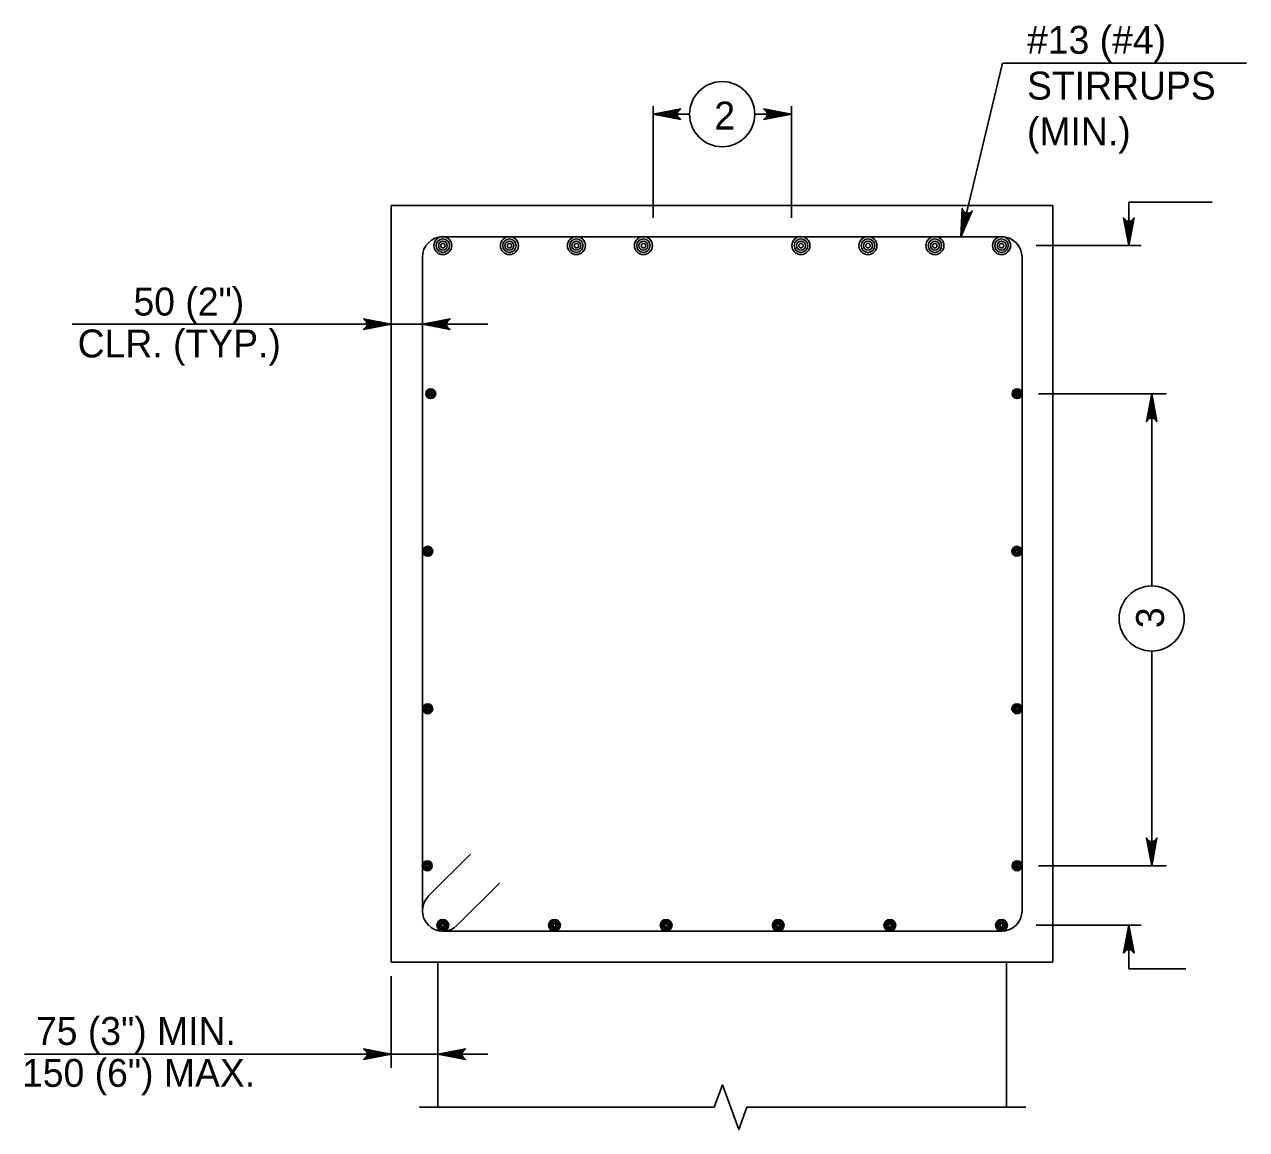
# Model space of a CAD drawing. Extents: x 646165 to 651486, y 296916 to 299292.
# Drawn here: x 647939.7 to 648071, y 298458.1 to 298576.9 of the extents above; entities that cross this region are included whole.
import ezdxf

# ---------------------------------------------------------------- set-up
doc = ezdxf.new("R2010")
doc.units = 0
for name, color, linetype in [('51', 7, 'Continuous'), ('52', 7, 'Continuous'), ('53', 7, 'Continuous'), ('54', 7, 'Continuous')]:
    doc.layers.add(name, color=color, linetype=linetype)

msp = doc.modelspace()

# ---------------------------------------------------------------- linework, layer by layer
at = {"layer": '51'}
for p, q in [((647979.08, 298557.42), (647979.08, 298476.08)), ((647979.08, 298557.42), (648050.2, 298557.42)), ((648050.2, 298557.42), (648050.2, 298476.08)), ((647979.08, 298476.08), (648050.2, 298476.08)), ((647984.08, 298476.08), (647984.08, 298460.5)), ((648045.2, 298476.08), (648045.2, 298460.5))]:
    msp.add_line(p, q, dxfattribs=at)
at = {"layer": '52'}
for p, q in [((648044.79, 298572.73), (648040.28, 298554.08)), ((648071.01, 298572.73), (648044.79, 298572.73)), ((648007.21, 298568.11), (648007.21, 298556.1)), ((648022.1, 298568.11), (648022.1, 298556.1)), ((648007.21, 298567.25), (648011.14, 298567.25)), ((648018.14, 298567.25), (648022.1, 298567.25)), ((648067.31, 298557.79), (648058.35, 298557.79)), ((648058.35, 298557.79), (648058.35, 298553.12)), ((648048.39, 298553.12), (648059.68, 298553.12)), ((647989.47, 298544.67), (647944.78, 298544.67)), ((648062.36, 298537.2), (648048.63, 298537.2)), ((648060.81, 298537.2), (648060.81, 298516.53)), ((648060.81, 298509.53), (648060.81, 298486.45)), ((648062.36, 298486.45), (648048.63, 298486.45)), ((648048.39, 298480.05), (648059.68, 298480.05)), ((648058.35, 298475.38), (648058.35, 298480.05)), ((648064.49, 298475.38), (648058.35, 298475.38)), ((647979.08, 298474.6), (647979.08, 298464.72)), ((647989.47, 298466.2), (647939.65, 298466.2)), ((647982.11, 298460.5), (648013.8, 298460.5)), ((648017.3, 298460.5), (648047.27, 298460.5))]:
    msp.add_line(p, q, dxfattribs=at)
for points in [[(648007.21, 298567.25), (648010.19, 298567.81), (648010.08, 298567.73), (648009.96, 298567.65), (648009.9, 298567.55), (648009.84, 298567.45), (648009.82, 298567.35), (648009.81, 298567.25), (648009.82, 298567.15), (648009.84, 298567.05), (648009.9, 298566.95), (648009.96, 298566.85), (648010.08, 298566.77), (648010.19, 298566.69), (648007.21, 298567.25), (648010.08, 298566.77), (648009.96, 298566.85), (648007.21, 298567.25), (648009.9, 298566.95), (648009.84, 298567.05), (648007.21, 298567.25), (648009.82, 298567.15), (648009.81, 298567.25), (648007.21, 298567.25), (648009.82, 298567.35), (648009.84, 298567.45), (648007.21, 298567.25), (648009.9, 298567.55), (648009.96, 298567.65), (648007.21, 298567.25), (648010.08, 298567.73)], [(648022.1, 298567.25), (648019.12, 298566.69), (648019.23, 298566.77), (648019.35, 298566.85), (648019.41, 298566.95), (648019.46, 298567.05), (648019.48, 298567.15), (648019.5, 298567.25), (648019.48, 298567.35), (648019.46, 298567.45), (648019.41, 298567.55), (648019.35, 298567.65), (648019.23, 298567.73), (648019.12, 298567.81), (648022.1, 298567.25), (648019.23, 298567.73), (648019.35, 298567.65), (648022.1, 298567.25), (648019.41, 298567.55), (648019.46, 298567.45), (648022.1, 298567.25), (648019.48, 298567.35), (648019.5, 298567.25), (648022.1, 298567.25), (648019.48, 298567.15), (648019.46, 298567.05), (648022.1, 298567.25), (648019.41, 298566.95), (648019.35, 298566.85), (648022.1, 298567.25), (648019.23, 298566.77)], [(648040.28, 298554.08), (648040.44, 298557.11), (648040.49, 298556.98), (648040.54, 298556.85), (648040.62, 298556.77), (648040.7, 298556.69), (648040.8, 298556.65), (648040.89, 298556.61), (648040.99, 298556.6), (648041.09, 298556.6), (648041.2, 298556.63), (648041.31, 298556.66), (648041.42, 298556.76), (648041.52, 298556.85), (648040.28, 298554.08), (648041.42, 298556.76), (648041.31, 298556.66), (648040.28, 298554.08), (648041.2, 298556.63), (648041.09, 298556.6), (648040.28, 298554.08), (648040.99, 298556.6), (648040.89, 298556.61), (648040.28, 298554.08), (648040.8, 298556.65), (648040.7, 298556.69), (648040.28, 298554.08), (648040.62, 298556.77), (648040.54, 298556.85), (648040.28, 298554.08), (648040.49, 298556.98)], [(648058.35, 298553.12), (648057.79, 298556.1), (648057.87, 298555.98), (648057.95, 298555.87), (648058.05, 298555.81), (648058.15, 298555.75), (648058.25, 298555.73), (648058.35, 298555.72), (648058.45, 298555.73), (648058.55, 298555.75), (648058.65, 298555.81), (648058.75, 298555.87), (648058.83, 298555.98), (648058.91, 298556.1), (648058.35, 298553.12), (648058.83, 298555.98), (648058.75, 298555.87), (648058.35, 298553.12), (648058.65, 298555.81), (648058.55, 298555.75), (648058.35, 298553.12), (648058.45, 298555.73), (648058.35, 298555.72), (648058.35, 298553.12), (648058.25, 298555.73), (648058.15, 298555.75), (648058.35, 298553.12), (648058.05, 298555.81), (648057.95, 298555.87), (648058.35, 298553.12), (648057.87, 298555.98)], [(647979.08, 298544.67), (647976.1, 298545.23), (647976.21, 298545.15), (647976.33, 298545.07), (647976.39, 298544.97), (647976.45, 298544.87), (647976.47, 298544.77), (647976.48, 298544.67), (647976.47, 298544.57), (647976.45, 298544.47), (647976.39, 298544.37), (647976.33, 298544.27), (647976.21, 298544.19), (647976.1, 298544.11), (647979.08, 298544.67), (647976.21, 298544.19), (647976.33, 298544.27), (647979.08, 298544.67), (647976.39, 298544.37), (647976.45, 298544.47), (647979.08, 298544.67), (647976.47, 298544.57), (647976.48, 298544.67), (647979.08, 298544.67), (647976.47, 298544.77), (647976.45, 298544.87), (647979.08, 298544.67), (647976.39, 298544.97), (647976.33, 298545.07), (647979.08, 298544.67), (647976.21, 298545.15)], [(647982.42, 298544.67), (647985.4, 298544.11), (647985.28, 298544.19), (647985.17, 298544.27), (647985.11, 298544.37), (647985.05, 298544.47), (647985.03, 298544.57), (647985.02, 298544.67), (647985.03, 298544.77), (647985.05, 298544.87), (647985.11, 298544.97), (647985.17, 298545.07), (647985.28, 298545.15), (647985.4, 298545.23), (647982.42, 298544.67), (647985.28, 298545.15), (647985.17, 298545.07), (647982.42, 298544.67), (647985.11, 298544.97), (647985.05, 298544.87), (647982.42, 298544.67), (647985.03, 298544.77), (647985.02, 298544.67), (647982.42, 298544.67), (647985.03, 298544.57), (647985.05, 298544.47), (647982.42, 298544.67), (647985.11, 298544.37), (647985.17, 298544.27), (647982.42, 298544.67), (647985.28, 298544.19)], [(648060.81, 298537.2), (648061.37, 298534.21), (648061.29, 298534.33), (648061.21, 298534.44), (648061.11, 298534.5), (648061.01, 298534.56), (648060.91, 298534.58), (648060.81, 298534.6), (648060.71, 298534.58), (648060.61, 298534.56), (648060.51, 298534.5), (648060.41, 298534.44), (648060.33, 298534.33), (648060.25, 298534.21), (648060.81, 298537.2), (648060.33, 298534.33), (648060.41, 298534.44), (648060.81, 298537.2), (648060.51, 298534.5), (648060.61, 298534.56), (648060.81, 298537.2), (648060.71, 298534.58), (648060.81, 298534.6), (648060.81, 298537.2), (648060.91, 298534.58), (648061.01, 298534.56), (648060.81, 298537.2), (648061.11, 298534.5), (648061.21, 298534.44), (648060.81, 298537.2), (648061.29, 298534.33)], [(648060.81, 298486.45), (648060.25, 298489.43), (648060.33, 298489.32), (648060.41, 298489.2), (648060.51, 298489.14), (648060.61, 298489.08), (648060.71, 298489.07), (648060.81, 298489.05), (648060.91, 298489.07), (648061.01, 298489.08), (648061.11, 298489.14), (648061.21, 298489.2), (648061.29, 298489.32), (648061.37, 298489.43), (648060.81, 298486.45), (648061.29, 298489.32), (648061.21, 298489.2), (648060.81, 298486.45), (648061.11, 298489.14), (648061.01, 298489.08), (648060.81, 298486.45), (648060.91, 298489.07), (648060.81, 298489.05), (648060.81, 298486.45), (648060.71, 298489.07), (648060.61, 298489.08), (648060.81, 298486.45), (648060.51, 298489.14), (648060.41, 298489.2), (648060.81, 298486.45), (648060.33, 298489.32)], [(648058.35, 298480.05), (648057.79, 298477.07), (648057.87, 298477.18), (648057.95, 298477.3), (648058.05, 298477.36), (648058.15, 298477.41), (648058.25, 298477.43), (648058.35, 298477.45), (648058.45, 298477.43), (648058.55, 298477.41), (648058.65, 298477.36), (648058.75, 298477.3), (648058.83, 298477.18), (648058.91, 298477.07), (648058.35, 298480.05), (648058.83, 298477.18), (648058.75, 298477.3), (648058.35, 298480.05), (648058.65, 298477.36), (648058.55, 298477.41), (648058.35, 298480.05), (648058.45, 298477.43), (648058.35, 298477.45), (648058.35, 298480.05), (648058.25, 298477.43), (648058.15, 298477.41), (648058.35, 298480.05), (648058.05, 298477.36), (648057.95, 298477.3), (648058.35, 298480.05), (648057.87, 298477.18)], [(647979.08, 298466.2), (647976.1, 298466.76), (647976.21, 298466.68), (647976.33, 298466.6), (647976.39, 298466.5), (647976.45, 298466.4), (647976.47, 298466.3), (647976.48, 298466.2), (647976.47, 298466.1), (647976.45, 298466), (647976.39, 298465.9), (647976.33, 298465.8), (647976.21, 298465.72), (647976.1, 298465.64), (647979.08, 298466.2), (647976.21, 298465.72), (647976.33, 298465.8), (647979.08, 298466.2), (647976.39, 298465.9), (647976.45, 298466), (647979.08, 298466.2), (647976.47, 298466.1), (647976.48, 298466.2), (647979.08, 298466.2), (647976.47, 298466.3), (647976.45, 298466.4), (647979.08, 298466.2), (647976.39, 298466.5), (647976.33, 298466.6), (647979.08, 298466.2), (647976.21, 298466.68)], [(647984.08, 298466.2), (647987.07, 298466.76), (647986.95, 298466.68), (647986.84, 298466.6), (647986.78, 298466.5), (647986.72, 298466.4), (647986.7, 298466.3), (647986.68, 298466.2), (647986.7, 298466.1), (647986.72, 298466), (647986.78, 298465.9), (647986.84, 298465.8), (647986.95, 298465.72), (647987.07, 298465.64), (647984.08, 298466.2), (647986.95, 298465.72), (647986.84, 298465.8), (647984.08, 298466.2), (647986.78, 298465.9), (647986.72, 298466), (647984.08, 298466.2), (647986.7, 298466.1), (647986.68, 298466.2), (647984.08, 298466.2), (647986.7, 298466.3), (647986.72, 298466.4), (647984.08, 298466.2), (647986.78, 298466.5), (647986.84, 298466.6), (647984.08, 298466.2), (647986.95, 298466.68)], [(648017.3, 298460.5), (648016.43, 298458.09), (648014.68, 298462.9), (648013.8, 298460.5)]]:
    msp.add_lwpolyline(points, dxfattribs=at)
for centre in [(648014.64, 298567.25), (648060.81, 298513.03)]:
    msp.add_circle(centre, 3.5, dxfattribs=at)
at = {"layer": '54'}
for p, q in [((647984.62, 298554.08), (648044.67, 298554.08)), ((647982.42, 298551.88), (647982.42, 298481.58)), ((648046.87, 298551.88), (648046.87, 298481.62)), ((647983.06, 298483.17), (647987.59, 298487.7)), ((647986.17, 298480.06), (647990.7, 298484.59)), ((647984.62, 298479.42), (648044.67, 298479.42))]:
    msp.add_line(p, q, dxfattribs=at)
for centre, radius in [((647984.62, 298553.12), 0.967), ((647984.62, 298553.12), 0.725), ((647991.78, 298553.12), 0.967), ((647991.78, 298553.12), 0.725), ((647998.98, 298553.12), 0.967), ((647998.98, 298553.12), 0.725), ((648006.18, 298553.12), 0.967), ((648006.18, 298553.12), 0.725), ((648023.11, 298553.12), 0.967), ((648023.11, 298553.12), 0.725), ((648030.31, 298553.12), 0.967), ((648030.31, 298553.12), 0.725), ((648037.51, 298553.12), 0.967), ((648037.51, 298553.12), 0.725), ((648044.67, 298553.12), 0.967), ((648044.67, 298553.12), 0.725), ((647984.62, 298553.12), 0.483), ((647984.62, 298553.12), 0.242), ((647991.78, 298553.12), 0.483), ((647991.78, 298553.12), 0.242), ((647998.98, 298553.12), 0.483), ((647998.98, 298553.12), 0.242), ((648006.18, 298553.12), 0.483), ((648006.18, 298553.12), 0.242), ((648023.11, 298553.12), 0.483), ((648023.11, 298553.12), 0.242), ((648030.31, 298553.12), 0.483), ((648030.31, 298553.12), 0.242), ((648037.51, 298553.12), 0.483), ((648037.51, 298553.12), 0.242), ((648044.67, 298553.12), 0.483), ((648044.67, 298553.12), 0.242), ((647983.32, 298537.2), 0.533), ((647983.32, 298537.2), 0.4), ((647983.32, 298537.2), 0.267), ((647983.32, 298537.2), 0.133), ((648046.34, 298537.2), 0.533), ((648046.34, 298537.2), 0.4), ((648046.34, 298537.2), 0.267), ((648046.34, 298537.2), 0.133), ((647983, 298520.26), 0.533), ((647983, 298520.26), 0.4), ((647983, 298520.26), 0.267), ((647983, 298520.26), 0.133), ((648046.32, 298520.26), 0.533), ((648046.32, 298520.26), 0.4), ((648046.32, 298520.26), 0.267), ((648046.32, 298520.26), 0.133), ((647983, 298503.33), 0.533), ((647983, 298503.33), 0.4), ((648046.32, 298503.33), 0.533), ((648046.32, 298503.33), 0.4), ((647983, 298503.33), 0.267), ((647983, 298503.33), 0.133), ((648046.32, 298503.33), 0.267), ((648046.32, 298503.33), 0.133), ((647982.95, 298486.45), 0.533), ((647982.95, 298486.45), 0.4), ((647982.95, 298486.45), 0.267), ((648046.34, 298486.45), 0.533), ((648046.34, 298486.45), 0.4), ((648046.34, 298486.45), 0.267), ((647982.95, 298486.45), 0.133), ((648046.34, 298486.45), 0.133), ((647984.62, 298480.05), 0.633), ((647984.62, 298480.05), 0.475), ((647984.62, 298480.05), 0.317), ((647984.62, 298480.05), 0.158), ((647996.62, 298480.05), 0.633), ((647996.62, 298480.05), 0.475), ((647996.62, 298480.05), 0.317), ((647996.62, 298480.05), 0.158), ((648008.62, 298480.05), 0.633), ((648008.62, 298480.05), 0.475), ((648008.62, 298480.05), 0.317), ((648008.62, 298480.05), 0.158), ((648020.67, 298480.05), 0.633), ((648020.67, 298480.05), 0.475), ((648020.67, 298480.05), 0.317), ((648020.67, 298480.05), 0.158), ((648032.67, 298480.05), 0.633), ((648032.67, 298480.05), 0.475), ((648032.67, 298480.05), 0.317), ((648032.67, 298480.05), 0.158), ((648044.67, 298480.05), 0.633), ((648044.67, 298480.05), 0.475), ((648044.67, 298480.05), 0.317), ((648044.67, 298480.05), 0.158)]:
    msp.add_circle(centre, radius, dxfattribs=at)
for centre, start, end in [((647984.62, 298551.88), 90, 180), ((648044.67, 298551.88), 0, 90), ((647984.62, 298481.62), 135, 315), ((648044.67, 298481.62), 270, 0)]:
    msp.add_arc(centre, 2.2, start, end, dxfattribs=at)

# ---------------------------------------------------------------- texts
at = {"layer": '53'}
for s, p in [('#13 (#4)', (648047.41, 298573.74)), ('STIRRUPS', (648047.41, 298568.82)), ('2', (648013.8, 298565.6)), ('(MIN.)', (648047.41, 298563.9)), ('50 (2")', (647951.37, 298545.6)), ('CLR. (TYP.)', (647945.37, 298541.1)), ('75 (3") MIN.', (647940.89, 298467.19)), ('150 (6") MAX.', (647939.39, 298462.69))]:
    msp.add_text(s, height=3, dxfattribs=at).set_placement(p)
msp.add_text('3', height=3, rotation=90, dxfattribs=at).set_placement((648062.13, 298512))

doc.saveas('drawing.dxf')
